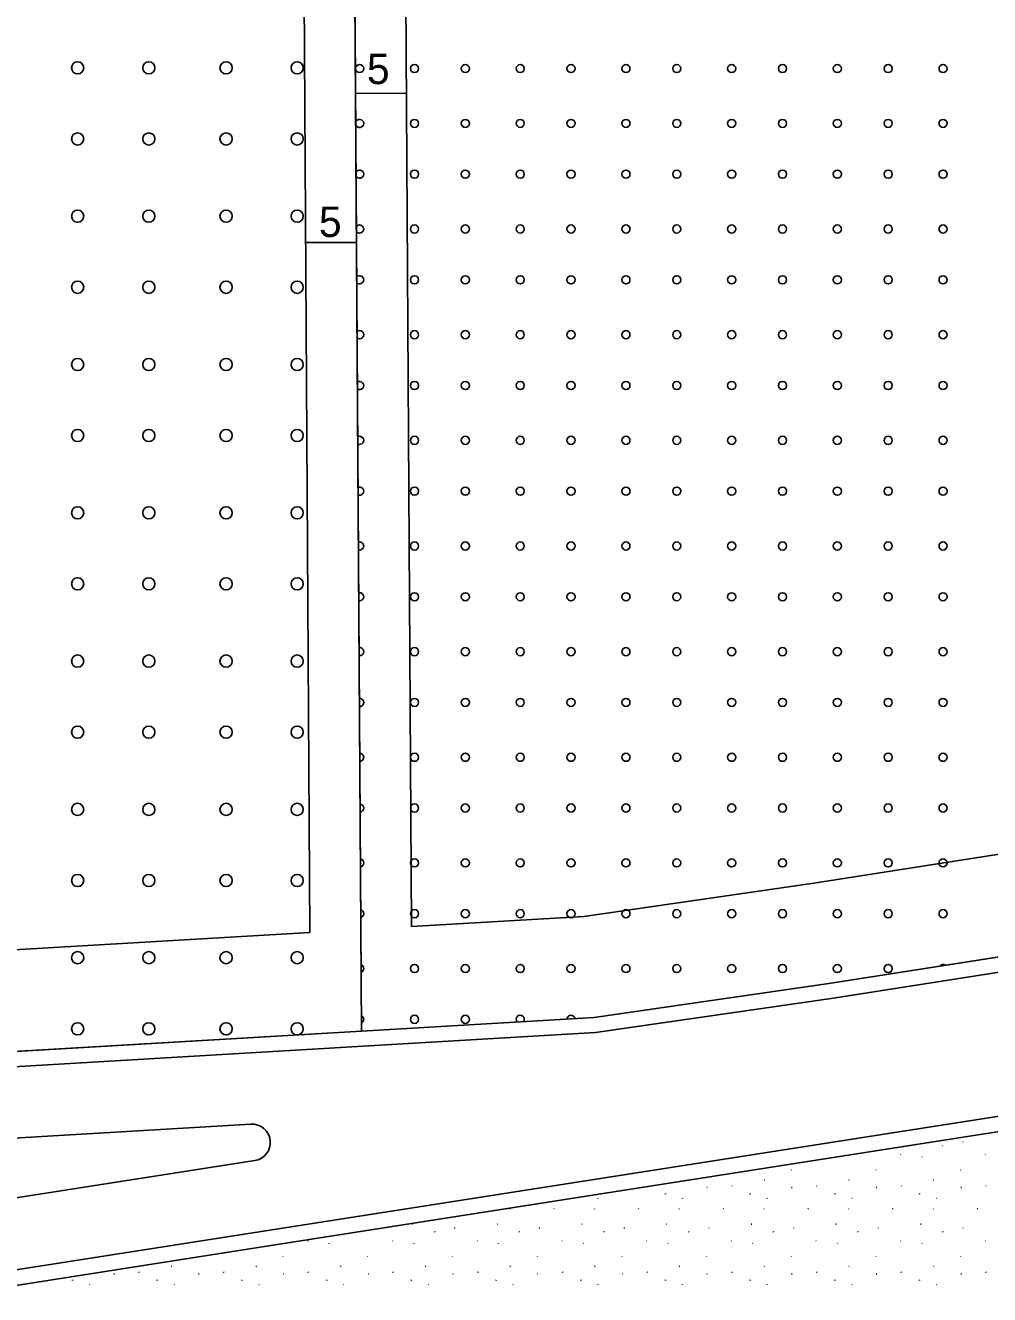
# Model space of a CAD drawing. Extents: x 419396 to 421519, y 4453567 to 4456767.
# Drawn here: x 420312.7 to 420407.5, y 4454908.4 to 4455033.3 of the extents above; entities that cross this region are included whole.
import ezdxf

# ---------------------------------------------------------------- set-up
doc = ezdxf.new("R2010")
doc.units = 0
for name, color, linetype in [('0_KADASTRO', 7, 'Continuous'), ('ADAKENARI1000', 7, 'Continuous'), ('F_YAPI_YAKLAŞMA', 7, 'Continuous'), ('KALDIRIM', 7, 'Continuous'), ('Level 41', 7, 'Continuous'), ('Level 43', 7, 'Continuous')]:
    doc.layers.add(name, color=color, linetype=linetype)

msp = doc.modelspace()

# ---------------------------------------------------------------- linework, layer by layer
at = {"layer": '0_KADASTRO'}
for points in [[(420282.64, 4455090.54), (420297, 4455111.92), (420302.55, 4455120.28), (420304.63, 4455123.36), (420323.5, 4455151.27), (420436.44, 4455149.21), (420436.45, 4455145.33), (420439.36, 4455123.19), (420445.76, 4455074.56), (420468.34, 4454994.88), (420469.12, 4454986.67), (420468.62, 4454979.78), (420466.97, 4454973.08), (420464.21, 4454966.74), (420458.28, 4454957.65), (420451.94, 4454952.12), (420444.92, 4454948.04), (420432.46, 4454945.39), (420391.72, 4454939.02), (420368.62, 4454935.68), (420345.72, 4454934.33), (420344.76, 4455089.79)], [(420235.11, 4454952.64), (420240.31, 4455040.41), (420242.76, 4455038.75), (420262.76, 4455061.76), (420279.66, 4455086.21), (420281.91, 4455089.46), (420282.64, 4455090.54), (420344.76, 4455089.79), (420345.72, 4454934.33), (420272.67, 4454930.03), (420267.59, 4454930.12), (420261.9, 4454931.28), (420257.42, 4454932.55), (420253.39, 4454934.03), (420249.93, 4454935.75), (420245.65, 4454938.18), (420242, 4454941), (420237.77, 4454944.85), (420235.41, 4454949.09)]]:
    msp.add_lwpolyline(points, close=True, dxfattribs=at)
at = {"layer": 'ADAKENARI1000'}
for p, q in [((420345.72, 4454934.33), (420344.76, 4455089.79)), ((420583.96, 4454951.88), (420334.51, 4454912.87)), ((420432.46, 4454945.39), (420391.72, 4454939.02)), ((420391.72, 4454939.02), (420368.62, 4454935.68)), ((420368.62, 4454935.68), (420345.72, 4454934.33)), ((420345.72, 4454934.33), (420272.67, 4454930.03)), ((420334.51, 4454912.87), (420305.9, 4454908.39))]:
    msp.add_line(p, q, dxfattribs=at)
at = {"layer": 'F_YAPI_YAKLAŞMA'}
for p, q in [((420350.66, 4454944.64), (420349.73, 4455094.73)), ((420340.66, 4454944.05), (420339.79, 4455084.85)), ((420350.15, 4455026.68), (420345.15, 4455026.65)), ((420340.24, 4455011.95), (420345.24, 4455011.98)), ((420430.65, 4454955.23), (420390.23, 4454948.91)), ((420390.23, 4454948.91), (420367.61, 4454945.63)), ((420367.61, 4454945.63), (420350.66, 4454944.64)), ((420340.66, 4454944.05), (420272.47, 4454940.03))]:
    msp.add_line(p, q, dxfattribs=at)
at = {"layer": 'KALDIRIM'}
for p, q in [((420583.72, 4454953.36), (420305.55, 4454909.85)), ((420432.73, 4454943.91), (420391.95, 4454937.54)), ((420391.95, 4454937.54), (420368.77, 4454934.18)), ((420368.77, 4454934.18), (420345.89, 4454932.84)), ((420345.89, 4454932.84), (420272.7, 4454928.53)), ((420334.86, 4454925.17), (420272.84, 4454921.52)), ((420335.24, 4454921.58), (420303.94, 4454916.69))]:
    msp.add_line(p, q, dxfattribs=at)
msp.add_arc((420334.96, 4454923.37), 1.81, 278.8885, 93.3682, dxfattribs=at)
at = {"layer": 'Level 41'}
for p, q in [((420402.91, 4454923.08), (420402.93, 4454923.04)), ((420404.93, 4454923.44), (420404.89, 4454923.41)), ((420392.54, 4454921.94), (420392.56, 4454921.92)), ((420398.77, 4454922.18), (420398.8, 4454922.14)), ((420400.86, 4454921.96), (420400.89, 4454921.92)), ((420407.1, 4454922.18), (420407.13, 4454922.14)), ((420388, 4454920.68), (420388.03, 4454920.64)), ((420396.34, 4454920.68), (420396.36, 4454920.64)), ((420404.67, 4454920.68), (420404.7, 4454920.64)), ((420379.75, 4454918.94), (420379.71, 4454918.92)), ((420382.16, 4454919.1), (420382.19, 4454919.06)), ((420385.38, 4454919.67), (420385.34, 4454919.65)), ((420388.09, 4454918.94), (420388.04, 4454918.92)), ((420390.49, 4454919.1), (420390.52, 4454919.06)), ((420393.71, 4454919.67), (420393.67, 4454919.65)), ((420396.42, 4454918.94), (420396.37, 4454918.92)), ((420398.83, 4454919.1), (420398.85, 4454919.06)), ((420402.05, 4454919.67), (420402, 4454919.65)), ((420404.75, 4454918.94), (420404.7, 4454918.92)), ((420407.16, 4454919.1), (420407.19, 4454919.06)), ((420368.97, 4454917.89), (420369, 4454917.85)), ((420375.63, 4454918.28), (420375.64, 4454918.33)), ((420377.3, 4454917.89), (420377.33, 4454917.85)), ((420383.96, 4454918.28), (420383.97, 4454918.33)), ((420385.63, 4454917.89), (420385.66, 4454917.85)), ((420392.29, 4454918.28), (420392.3, 4454918.33)), ((420393.97, 4454917.89), (420394, 4454917.85)), ((420400.63, 4454918.28), (420400.63, 4454918.33)), ((420402.3, 4454917.89), (420402.33, 4454917.85)), ((420360.33, 4454916.8), (420360.34, 4454916.85)), ((420364.7, 4454916.88), (420364.65, 4454916.85)), ((420368.66, 4454916.8), (420368.67, 4454916.85)), ((420373.03, 4454916.88), (420372.98, 4454916.85)), ((420377, 4454916.8), (420377, 4454916.85)), ((420381.36, 4454916.88), (420381.32, 4454916.85)), ((420385.33, 4454916.8), (420385.34, 4454916.85)), ((420389.7, 4454916.88), (420389.65, 4454916.85)), ((420393.66, 4454916.8), (420393.67, 4454916.85)), ((420398.03, 4454916.88), (420397.98, 4454916.85)), ((420401.99, 4454916.8), (420402, 4454916.85)), ((420406.36, 4454916.88), (420406.31, 4454916.85)), ((420350.8, 4454915.34), (420350.75, 4454915.32)), ((420354.94, 4454914.95), (420354.89, 4454914.92)), ((420359.13, 4454915.34), (420359.08, 4454915.32)), ((420363.27, 4454914.95), (420363.22, 4454914.92)), ((420367.46, 4454915.34), (420367.42, 4454915.32)), ((420371.6, 4454914.95), (420371.56, 4454914.92)), ((420375.79, 4454915.34), (420375.75, 4454915.32)), ((420379.94, 4454914.95), (420379.89, 4454914.92)), ((420384.13, 4454915.34), (420384.08, 4454915.32)), ((420388.27, 4454914.95), (420388.22, 4454914.92)), ((420392.46, 4454915.34), (420392.41, 4454915.32)), ((420396.6, 4454914.95), (420396.55, 4454914.92)), ((420400.79, 4454915.34), (420400.74, 4454915.32)), ((420404.93, 4454914.95), (420404.89, 4454914.92)), ((420340.45, 4454913.69), (420340.47, 4454913.65)), ((420348.78, 4454913.69), (420348.81, 4454913.65)), ((420352.91, 4454914.59), (420352.94, 4454914.55)), ((420357.11, 4454913.69), (420357.14, 4454913.65)), ((420361.25, 4454914.59), (420361.27, 4454914.55)), ((420365.44, 4454913.69), (420365.47, 4454913.65)), ((420369.58, 4454914.59), (420369.61, 4454914.55)), ((420373.78, 4454913.69), (420373.8, 4454913.65)), ((420377.91, 4454914.59), (420377.94, 4454914.55)), ((420382.11, 4454913.69), (420382.14, 4454913.65)), ((420386.24, 4454914.59), (420386.27, 4454914.55)), ((420390.44, 4454913.69), (420390.47, 4454913.65)), ((420394.57, 4454914.59), (420394.6, 4454914.55)), ((420398.77, 4454913.69), (420398.8, 4454913.65)), ((420402.91, 4454914.59), (420402.93, 4454914.55)), ((420407.1, 4454913.69), (420407.13, 4454913.65)), ((420342.54, 4454913.47), (420342.56, 4454913.43)), ((420350.87, 4454913.47), (420350.9, 4454913.43)), ((420359.2, 4454913.47), (420359.23, 4454913.43)), ((420367.53, 4454913.47), (420367.56, 4454913.43)), ((420375.86, 4454913.47), (420375.89, 4454913.43)), ((420384.2, 4454913.47), (420384.22, 4454913.43)), ((420392.53, 4454913.47), (420392.56, 4454913.43)), ((420400.86, 4454913.47), (420400.89, 4454913.43)), ((420327.06, 4454911.18), (420327.01, 4454911.16)), ((420335.39, 4454911.18), (420335.34, 4454911.16)), ((420338.01, 4454912.19), (420338.04, 4454912.15)), ((420343.72, 4454911.18), (420343.67, 4454911.16)), ((420346.34, 4454912.19), (420346.37, 4454912.15)), ((420352.05, 4454911.18), (420352.01, 4454911.16)), ((420354.67, 4454912.19), (420354.7, 4454912.15)), ((420360.39, 4454911.18), (420360.34, 4454911.16)), ((420363.01, 4454912.19), (420363.04, 4454912.15)), ((420368.72, 4454911.18), (420368.67, 4454911.16)), ((420371.34, 4454912.19), (420371.37, 4454912.15)), ((420377.05, 4454911.18), (420377, 4454911.16)), ((420379.67, 4454912.19), (420379.7, 4454912.15)), ((420385.38, 4454911.18), (420385.34, 4454911.16)), ((420388, 4454912.19), (420388.03, 4454912.15)), ((420393.71, 4454911.18), (420393.67, 4454911.16)), ((420396.34, 4454912.19), (420396.36, 4454912.15)), ((420402.05, 4454911.18), (420402, 4454911.16)), ((420404.67, 4454912.19), (420404.7, 4454912.15)), ((420317.3, 4454909.79), (420317.31, 4454909.84)), ((420321.43, 4454910.45), (420321.38, 4454910.43)), ((420323.84, 4454910.62), (420323.86, 4454910.57)), ((420325.64, 4454909.79), (420325.64, 4454909.84)), ((420329.76, 4454910.45), (420329.71, 4454910.43)), ((420332.17, 4454910.62), (420332.2, 4454910.57)), ((420333.97, 4454909.79), (420333.98, 4454909.84)), ((420338.09, 4454910.45), (420338.05, 4454910.43)), ((420340.5, 4454910.62), (420340.53, 4454910.57)), ((420342.3, 4454909.79), (420342.31, 4454909.84)), ((420346.42, 4454910.45), (420346.38, 4454910.43)), ((420348.83, 4454910.62), (420348.86, 4454910.57)), ((420350.63, 4454909.79), (420350.64, 4454909.84)), ((420354.76, 4454910.45), (420354.71, 4454910.43)), ((420357.17, 4454910.62), (420357.19, 4454910.57)), ((420358.96, 4454909.79), (420358.97, 4454909.84)), ((420363.09, 4454910.45), (420363.04, 4454910.43)), ((420365.5, 4454910.62), (420365.53, 4454910.57)), ((420367.3, 4454909.79), (420367.3, 4454909.84)), ((420371.42, 4454910.45), (420371.37, 4454910.43)), ((420373.83, 4454910.62), (420373.86, 4454910.57)), ((420375.63, 4454909.79), (420375.64, 4454909.84)), ((420379.75, 4454910.45), (420379.71, 4454910.43)), ((420382.16, 4454910.62), (420382.19, 4454910.57)), ((420383.96, 4454909.79), (420383.97, 4454909.84)), ((420388.09, 4454910.45), (420388.04, 4454910.43)), ((420390.49, 4454910.62), (420390.52, 4454910.57)), ((420392.29, 4454909.79), (420392.3, 4454909.84)), ((420396.42, 4454910.45), (420396.37, 4454910.43)), ((420398.83, 4454910.62), (420398.85, 4454910.57)), ((420400.63, 4454909.79), (420400.63, 4454909.84)), ((420404.75, 4454910.45), (420404.7, 4454910.43)), ((420407.16, 4454910.62), (420407.19, 4454910.57)), ((420318.98, 4454909.4), (420319.01, 4454909.36)), ((420327.31, 4454909.4), (420327.34, 4454909.36)), ((420335.64, 4454909.4), (420335.67, 4454909.36)), ((420343.97, 4454909.4), (420344, 4454909.36)), ((420352.31, 4454909.4), (420352.33, 4454909.36)), ((420360.64, 4454909.4), (420360.67, 4454909.36)), ((420368.97, 4454909.4), (420369, 4454909.36)), ((420377.3, 4454909.4), (420377.33, 4454909.36)), ((420385.63, 4454909.4), (420385.66, 4454909.36)), ((420393.97, 4454909.4), (420394, 4454909.36)), ((420402.3, 4454909.4), (420402.33, 4454909.36))]:
    msp.add_line(p, q, dxfattribs=at)
at = {"layer": 'Level 43'}
for centre, radius in [((420317.81, 4455029.16), 0.6), ((420324.81, 4455029.16), 0.6), ((420332.41, 4455029.16), 0.6), ((420339.41, 4455029.16), 0.6), ((420345.55, 4455029.09), 0.4), ((420350.95, 4455029.09), 0.4), ((420355.95, 4455029.09), 0.4), ((420361.35, 4455029.09), 0.4), ((420366.35, 4455029.09), 0.4), ((420371.75, 4455029.09), 0.4), ((420376.75, 4455029.09), 0.4), ((420382.15, 4455029.09), 0.4), ((420387.15, 4455029.09), 0.4), ((420392.55, 4455029.09), 0.4), ((420397.55, 4455029.09), 0.4), ((420402.95, 4455029.09), 0.4), ((420350.95, 4455023.69), 0.4), ((420355.95, 4455023.69), 0.4), ((420361.35, 4455023.69), 0.4), ((420366.35, 4455023.69), 0.4), ((420371.75, 4455023.69), 0.4), ((420376.75, 4455023.69), 0.4), ((420382.15, 4455023.69), 0.4), ((420387.15, 4455023.69), 0.4), ((420392.55, 4455023.69), 0.4), ((420397.55, 4455023.69), 0.4), ((420402.95, 4455023.69), 0.4), ((420317.81, 4455022.16), 0.6), ((420324.81, 4455022.16), 0.6), ((420332.41, 4455022.16), 0.6), ((420339.41, 4455022.16), 0.6), ((420350.95, 4455018.69), 0.4), ((420355.95, 4455018.69), 0.4), ((420361.35, 4455018.69), 0.4), ((420366.35, 4455018.69), 0.4), ((420371.75, 4455018.69), 0.4), ((420376.75, 4455018.69), 0.4), ((420382.15, 4455018.69), 0.4), ((420387.15, 4455018.69), 0.4), ((420392.55, 4455018.69), 0.4), ((420397.55, 4455018.69), 0.4), ((420402.95, 4455018.69), 0.4), ((420317.81, 4455014.56), 0.6), ((420324.81, 4455014.56), 0.6), ((420332.41, 4455014.56), 0.6), ((420339.41, 4455014.56), 0.6), ((420350.95, 4455013.29), 0.4), ((420355.95, 4455013.29), 0.4), ((420361.35, 4455013.29), 0.4), ((420366.35, 4455013.29), 0.4), ((420371.75, 4455013.29), 0.4), ((420376.75, 4455013.29), 0.4), ((420382.15, 4455013.29), 0.4), ((420387.15, 4455013.29), 0.4), ((420392.55, 4455013.29), 0.4), ((420397.55, 4455013.29), 0.4), ((420402.95, 4455013.29), 0.4), ((420350.95, 4455008.29), 0.4), ((420355.95, 4455008.29), 0.4), ((420361.35, 4455008.29), 0.4), ((420366.35, 4455008.29), 0.4), ((420371.75, 4455008.29), 0.4), ((420376.75, 4455008.29), 0.4), ((420382.15, 4455008.29), 0.4), ((420387.15, 4455008.29), 0.4), ((420392.55, 4455008.29), 0.4), ((420397.55, 4455008.29), 0.4), ((420402.95, 4455008.29), 0.4), ((420317.81, 4455007.56), 0.6), ((420324.81, 4455007.56), 0.6), ((420332.41, 4455007.56), 0.6), ((420339.41, 4455007.56), 0.6), ((420350.95, 4455002.89), 0.4), ((420355.95, 4455002.89), 0.4), ((420361.35, 4455002.89), 0.4), ((420366.35, 4455002.89), 0.4), ((420371.75, 4455002.89), 0.4), ((420376.75, 4455002.89), 0.4), ((420382.15, 4455002.89), 0.4), ((420387.15, 4455002.89), 0.4), ((420392.55, 4455002.89), 0.4), ((420397.55, 4455002.89), 0.4), ((420402.95, 4455002.89), 0.4), ((420317.81, 4454999.96), 0.6), ((420324.81, 4454999.96), 0.6), ((420332.41, 4454999.96), 0.6), ((420339.41, 4454999.96), 0.6), ((420350.95, 4454997.89), 0.4), ((420355.95, 4454997.89), 0.4), ((420361.35, 4454997.89), 0.4), ((420366.35, 4454997.89), 0.4), ((420371.75, 4454997.89), 0.4), ((420376.75, 4454997.89), 0.4), ((420382.15, 4454997.89), 0.4), ((420387.15, 4454997.89), 0.4), ((420392.55, 4454997.89), 0.4), ((420397.55, 4454997.89), 0.4), ((420402.95, 4454997.89), 0.4), ((420317.81, 4454992.96), 0.6), ((420324.81, 4454992.96), 0.6), ((420332.41, 4454992.96), 0.6), ((420339.41, 4454992.96), 0.6), ((420350.95, 4454992.49), 0.4), ((420355.95, 4454992.49), 0.4), ((420361.35, 4454992.49), 0.4), ((420366.35, 4454992.49), 0.4), ((420371.75, 4454992.49), 0.4), ((420376.75, 4454992.49), 0.4), ((420382.15, 4454992.49), 0.4), ((420387.15, 4454992.49), 0.4), ((420392.55, 4454992.49), 0.4), ((420397.55, 4454992.49), 0.4), ((420402.95, 4454992.49), 0.4), ((420350.95, 4454987.49), 0.4), ((420355.95, 4454987.49), 0.4), ((420361.35, 4454987.49), 0.4), ((420366.35, 4454987.49), 0.4), ((420371.75, 4454987.49), 0.4), ((420376.75, 4454987.49), 0.4), ((420382.15, 4454987.49), 0.4), ((420387.15, 4454987.49), 0.4), ((420392.55, 4454987.49), 0.4), ((420397.55, 4454987.49), 0.4), ((420402.95, 4454987.49), 0.4), ((420317.81, 4454985.36), 0.6), ((420324.81, 4454985.36), 0.6), ((420332.41, 4454985.36), 0.6), ((420339.41, 4454985.36), 0.6), ((420350.95, 4454982.09), 0.4), ((420355.95, 4454982.09), 0.4), ((420361.35, 4454982.09), 0.4), ((420366.35, 4454982.09), 0.4), ((420371.75, 4454982.09), 0.4), ((420376.75, 4454982.09), 0.4), ((420382.15, 4454982.09), 0.4), ((420387.15, 4454982.09), 0.4), ((420392.55, 4454982.09), 0.4), ((420397.55, 4454982.09), 0.4), ((420402.95, 4454982.09), 0.4), ((420317.81, 4454978.36), 0.6), ((420324.81, 4454978.36), 0.6), ((420332.41, 4454978.36), 0.6), ((420339.41, 4454978.36), 0.6), ((420350.95, 4454977.09), 0.4), ((420355.95, 4454977.09), 0.4), ((420361.35, 4454977.09), 0.4), ((420366.35, 4454977.09), 0.4), ((420371.75, 4454977.09), 0.4), ((420376.75, 4454977.09), 0.4), ((420382.15, 4454977.09), 0.4), ((420387.15, 4454977.09), 0.4), ((420392.55, 4454977.09), 0.4), ((420397.55, 4454977.09), 0.4), ((420402.95, 4454977.09), 0.4), ((420317.81, 4454970.76), 0.6), ((420324.81, 4454970.76), 0.6), ((420332.41, 4454970.76), 0.6), ((420339.41, 4454970.76), 0.6), ((420350.95, 4454971.69), 0.4), ((420355.95, 4454971.69), 0.4), ((420361.35, 4454971.69), 0.4), ((420366.35, 4454971.69), 0.4), ((420371.75, 4454971.69), 0.4), ((420376.75, 4454971.69), 0.4), ((420382.15, 4454971.69), 0.4), ((420387.15, 4454971.69), 0.4), ((420392.55, 4454971.69), 0.4), ((420397.55, 4454971.69), 0.4), ((420402.95, 4454971.69), 0.4), ((420350.95, 4454966.69), 0.4), ((420355.95, 4454966.69), 0.4), ((420361.35, 4454966.69), 0.4), ((420366.35, 4454966.69), 0.4), ((420371.75, 4454966.69), 0.4), ((420376.75, 4454966.69), 0.4), ((420382.15, 4454966.69), 0.4), ((420387.15, 4454966.69), 0.4), ((420392.55, 4454966.69), 0.4), ((420397.55, 4454966.69), 0.4), ((420402.95, 4454966.69), 0.4), ((420317.81, 4454963.76), 0.6), ((420324.81, 4454963.76), 0.6), ((420332.41, 4454963.76), 0.6), ((420339.41, 4454963.76), 0.6), ((420350.95, 4454961.29), 0.4), ((420355.95, 4454961.29), 0.4), ((420361.35, 4454961.29), 0.4), ((420366.35, 4454961.29), 0.4), ((420371.75, 4454961.29), 0.4), ((420376.75, 4454961.29), 0.4), ((420382.15, 4454961.29), 0.4), ((420387.15, 4454961.29), 0.4), ((420392.55, 4454961.29), 0.4), ((420397.55, 4454961.29), 0.4), ((420402.95, 4454961.29), 0.4), ((420317.81, 4454956.16), 0.6), ((420324.81, 4454956.16), 0.6), ((420332.41, 4454956.16), 0.6), ((420339.41, 4454956.16), 0.6), ((420350.95, 4454956.29), 0.4), ((420355.95, 4454956.29), 0.4), ((420361.35, 4454956.29), 0.4), ((420366.35, 4454956.29), 0.4), ((420371.75, 4454956.29), 0.4), ((420376.75, 4454956.29), 0.4), ((420382.15, 4454956.29), 0.4), ((420387.15, 4454956.29), 0.4), ((420392.55, 4454956.29), 0.4), ((420397.55, 4454956.29), 0.4), ((420402.95, 4454956.29), 0.4), ((420350.95, 4454950.89), 0.4), ((420355.95, 4454950.89), 0.4), ((420361.35, 4454950.89), 0.4), ((420366.35, 4454950.89), 0.4), ((420371.75, 4454950.89), 0.4), ((420376.75, 4454950.89), 0.4), ((420382.15, 4454950.89), 0.4), ((420387.15, 4454950.89), 0.4), ((420392.55, 4454950.89), 0.4), ((420397.55, 4454950.89), 0.4), ((420402.95, 4454950.89), 0.4), ((420317.81, 4454949.16), 0.6), ((420324.81, 4454949.16), 0.6), ((420332.41, 4454949.16), 0.6), ((420339.41, 4454949.16), 0.6), ((420350.95, 4454945.89), 0.4), ((420355.95, 4454945.89), 0.4), ((420361.35, 4454945.89), 0.4), ((420366.35, 4454945.89), 0.4), ((420371.75, 4454945.89), 0.4), ((420376.75, 4454945.89), 0.4), ((420382.15, 4454945.89), 0.4), ((420387.15, 4454945.89), 0.4), ((420392.55, 4454945.89), 0.4), ((420397.55, 4454945.89), 0.4), ((420402.95, 4454945.89), 0.4), ((420317.81, 4454941.56), 0.6), ((420324.81, 4454941.56), 0.6), ((420332.41, 4454941.56), 0.6), ((420339.41, 4454941.56), 0.6), ((420350.95, 4454940.49), 0.4), ((420355.95, 4454940.49), 0.4), ((420361.35, 4454940.49), 0.4), ((420366.35, 4454940.49), 0.4), ((420371.75, 4454940.49), 0.4), ((420376.75, 4454940.49), 0.4), ((420382.15, 4454940.49), 0.4), ((420387.15, 4454940.49), 0.4), ((420392.55, 4454940.49), 0.4), ((420397.55, 4454940.49), 0.4), ((420317.81, 4454934.56), 0.6), ((420324.81, 4454934.56), 0.6), ((420332.41, 4454934.56), 0.6), ((420339.41, 4454934.56), 0.6), ((420350.95, 4454935.49), 0.4), ((420355.95, 4454935.49), 0.4)]:
    msp.add_circle(centre, radius, dxfattribs=at)
for centre, start, end in [((420345.55, 4455023.69), 194.7815, 165.9257), ((420345.55, 4455018.69), 207.3135, 153.3937), ((420345.55, 4455013.29), 216.4511, 144.256), ((420345.55, 4455008.29), 223.3936, 137.3136), ((420345.55, 4455002.89), 229.9951, 130.7121), ((420345.55, 4454997.89), 235.5733, 125.1338), ((420345.55, 4454992.49), 241.202, 119.5051), ((420345.55, 4454987.49), 246.1498, 114.5574), ((420345.55, 4454982.09), 251.2865, 109.4206), ((420345.55, 4454977.09), 255.9035, 104.8037), ((420345.55, 4454971.69), 260.785, 99.9221), ((420345.55, 4454966.69), 265.2423, 95.4648), ((420345.55, 4454961.29), 270.0224, 90.6848), ((420345.55, 4454956.29), 274.4455, 86.2616), ((420345.55, 4454950.89), 279.251, 81.4561), ((420345.55, 4454945.89), 283.7569, 76.9503), ((420345.55, 4454940.49), 288.7212, 71.9859), ((420402.95, 4454940.49), 54.477, 143.2999), ((420345.55, 4454935.49), 293.4482, 67.2589), ((420361.35, 4454935.49), 326.9002, 219.8361), ((420366.35, 4454935.49), 11.4175, 175.3188)]:
    msp.add_arc(centre, 0.4, start, end, dxfattribs=at)

# ---------------------------------------------------------------- texts
at = {"layer": 'F_YAPI_YAKLAŞMA'}
for p in [(420346.27, 4455027.56), (420341.55, 4455012.51)]:
    msp.add_text('5', height=3, dxfattribs=at).set_placement(p)

doc.saveas('drawing.dxf')
